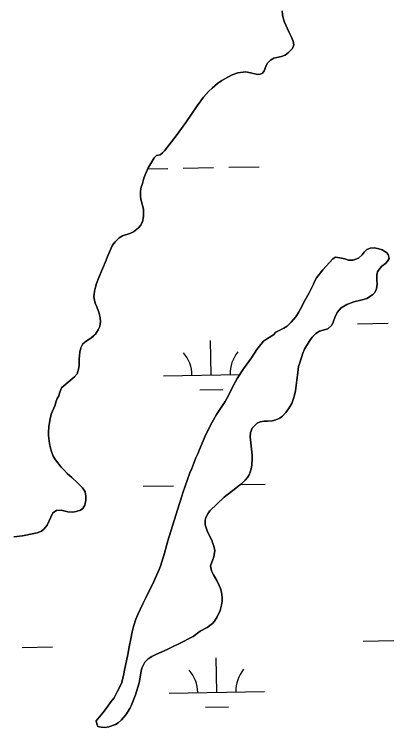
# Model space of a CAD drawing. Extents: x 3957609 to 3995875, y 234277 to 260273.
# Drawn here: x 3988342 to 3988745, y 248310 to 249067 of the extents above; entities that cross this region are included whole.
import ezdxf

# ---------------------------------------------------------------- set-up
doc = ezdxf.new("R2010")
doc.units = 0
for name, color, linetype in [('V-GRID-MAJR', 7, 'Continuous'), ('V-TOPO-SHOR', 7, 'Continuous'), ('V-WETL-SWMP', 7, 'Continuous')]:
    doc.layers.add(name, color=color, linetype=linetype)

msp = doc.modelspace()

# ---------------------------------------------------------------- linework, layer by layer
at = {"layer": 'V-GRID-MAJR'}
for points in [[(3988472.963, 240204.959), (3988414.381, 243232.915), (3988297.143, 249292.685), (3988179.905, 255352.445), (3988121.249, 258384.254)], [(3961703.892, 248787.859), (3967022.571, 248887.277), (3972341.236, 248987.469), (3977659.886, 249088.434), (3982978.522, 249190.173), (3988297.143, 249292.685), (3993615.748, 249395.971), (3993615.749, 249395.971)]]:
    msp.add_spline(points, degree=3, dxfattribs=at)
at = {"layer": 'V-TOPO-SHOR'}
for points in [[(3988623.055, 249070.296), (3988623.249, 249066.155), (3988624.294, 249061.69), (3988625.342, 249058.395), (3988630.395, 249047.545), (3988632.395, 249043.608), (3988634.392, 249038.716), (3988635.332, 249034.677), (3988633.618, 249030.862), (3988629.672, 249026.63), (3988626.051, 249023.78), (3988622.33, 249022.627), (3988617.23, 249021.586), (3988614.359, 249020.642)], [(3988614.359, 249020.642), (3988610.635, 249018.746), (3988607.117, 249015.258), (3988605.935, 249011.971), (3988604.006, 249007.518), (3988602.296, 249004.977), (3988599.318, 249003.609), (3988595.816, 249004.047), (3988589.877, 249005.452), (3988584.89, 249006.322), (3988576.606, 249005.507), (3988570.546, 249003.302), (3988565.971, 249000.985), (3988559.798, 248997.506), (3988555.219, 248994.127), (3988549.572, 248989.371), (3988545.841, 248985.779), (3988540.508, 248979.748), (3988533.891, 248970.962), (3988521.926, 248953.279), (3988514.453, 248943.33), (3988511.889, 248939.412), (3988499.615, 248923.536), (3988497.377, 248921.423), (3988495.034, 248919.52), (3988491.315, 248918.897), (3988488.65, 248916.255), (3988485.122, 248910.431), (3988482.556, 248905.77), (3988479.236, 248898.669), (3988477.946, 248895.065), (3988476.332, 248889.443), (3988475.252, 248885.519), (3988474.495, 248881.489), (3988474.257, 248875.437), (3988474.984, 248871.611), (3988477.391, 248862.684), (3988477.696, 248859.497), (3988477.677, 248854.932), (3988476.485, 248849.31), (3988474.345, 248845.284), (3988472.32, 248842.955), (3988466.995, 248838.73), (3988463.059, 248836.943), (3988455.403, 248834.426), (3988452.104, 248832.421), (3988447.946, 248828.404), (3988445.171, 248824.7), (3988443.459, 248821.628), (3988439.707, 248812.936), (3988438.313, 248809.118), (3988430.594, 248790.783), (3988428.339, 248784.635), (3988427.049, 248780.604), (3988426.078, 248776.68), (3988425.414, 248770.526), (3988426.039, 248767.231), (3988426.981, 248764.148), (3988428.558, 248760.212), (3988431.184, 248753.409), (3988432.119, 248748.52), (3988432.529, 248744.801), (3988431.661, 248739.71), (3988430.157, 248736.001), (3988427.274, 248731.659), (3988424.716, 248729.228), (3988421.306, 248726.586), (3988417.37, 248724.159), (3988414.066, 248721.202), (3988411.713, 248717.176), (3988410.74, 248712.721), (3988410.407, 248709.217), (3988410.179, 248705.291), (3988410.155, 248699.45), (3988409.823, 248696.054), (3988407.885, 248689.8), (3988405.115, 248686.945), (3988394.033, 248677.432), (3988391.688, 248675.212), (3988389.761, 248670.868), (3988388.575, 248666.731), (3988386.971, 248664.083), (3988385.681, 248660.372), (3988384.821, 248657.192), (3988380.854, 248647.759), (3988379.234, 248640.969), (3988378.251, 248634.391), (3988377.911, 248628.872), (3988377.788, 248625.261), (3988378.816, 248616.977), (3988379.963, 248611.876), (3988380.905, 248608.474), (3988382.904, 248603.688), (3988385.224, 248599.858), (3988391.243, 248592.082), (3988394.627, 248588.459), (3988397.588, 248585.579), (3988402.35, 248581.42), (3988408.484, 248575.661), (3988413.558, 248570.332), (3988416.301, 248566.072)], [(3988646.559, 248766.864), (3988651.157, 248774.917), (3988655.653, 248783.815), (3988656.939, 248786.783), (3988659.079, 248790.703), (3988665.587, 248798.852), (3988676.147, 248810.489), (3988679.02, 248812.174), (3988683.477, 248811.625), (3988688.781, 248810.435), (3988692.596, 248809.147), (3988697.376, 248809.233), (3988703.01, 248811.334), (3988706.742, 248814.716), (3988708.876, 248817.468), (3988711.86, 248820.217), (3988715.264, 248821.796), (3988719.724, 248822.097), (3988724.392, 248820.909), (3988727.89, 248819.727), (3988732.34, 248817.267), (3988734.24, 248814.922), (3988735.074, 248810.779), (3988733.577, 248808.131), (3988731.336, 248805.698), (3988727.609, 248802.634), (3988725.369, 248800.412), (3988722.913, 248796.814), (3988722.155, 248793.314), (3988722.239, 248788.11), (3988722.542, 248784.073), (3988721.778, 248778.876), (3988719.958, 248775.167), (3988717.932, 248772.945), (3988714.631, 248770.516), (3988711.757, 248769.041), (3988706.869, 248767.575), (3988697.94, 248765.277), (3988690.921, 248762.649), (3988684.748, 248758.959), (3988680.589, 248754.304), (3988678.232, 248749.006), (3988676.511, 248743.916), (3988674.908, 248740.951), (3988670.857, 248737.037), (3988662.247, 248734.631), (3988658.096, 248732.206), (3988654.26, 248728.399), (3988651.161, 248723.846), (3988646.457, 248715.691), (3988644.741, 248711.662), (3988641.302, 248701.59), (3988640.225, 248697.453), (3988639.244, 248691.406), (3988638.468, 248683.234), (3988636.829, 248672.197), (3988635.961, 248667.53), (3988634.992, 248664.136), (3988632.953, 248658.836), (3988629.532, 248653.223), (3988626.864, 248649.518), (3988623.343, 248645.604), (3988620.361, 248643.28), (3988616.321, 248641.705), (3988612.495, 248640.765), (3988607.609, 248640.253), (3988604, 248640.48), (3988599.961, 248639.646), (3988596.877, 248638.174), (3988593.787, 248635.426), (3988591.653, 248632.992), (3988589.723, 248628.54), (3988589.385, 248623.764), (3988591.538, 248604.751), (3988591.63, 248600.929), (3988591.286, 248594.984), (3988590.741, 248591.588), (3988589.449, 248586.816), (3988588.267, 248583.953), (3988586.559, 248581.414), (3988583.999, 248578.557), (3988580.161, 248574.749), (3988576.86, 248572.003), (3988574.304, 248570.209), (3988562.161, 248560.702), (3988547.027, 248546.219), (3988544.891, 248543.253), (3988542.963, 248539.44), (3988542.208, 248536.364), (3988542.187, 248531.586), (3988543.445, 248527.441), (3988544.706, 248524.25), (3988549.023, 248515.632), (3988550.391, 248512.228), (3988551.44, 248509.252), (3988552.165, 248504.79), (3988551.289, 248498.21), (3988550.322, 248495.348), (3988547.641, 248488.776), (3988549.001, 248483.462), (3988550.893, 248479.206)], [(3988550.893, 248479.206), (3988554.373, 248473.142), (3988556.794, 248468.141), (3988558.162, 248464.737), (3988559.315, 248461.122), (3988560.033, 248455.388), (3988560.017, 248451.46), (3988559.366, 248447.534), (3988557.854, 248441.912), (3988554.854, 248435.129), (3988551.97, 248430.574), (3988549.943, 248428.141), (3988544.299, 248424.129), (3988537.063, 248420.336), (3988529.608, 248414.528), (3988523.97, 248411.79), (3988520.245, 248409.576), (3988503.011, 248401.153), (3988489.822, 248395.261), (3988486.203, 248393.471), (3988482.267, 248391.257), (3988479.066, 248387.661), (3988475.961, 248381.301), (3988475.099, 248378.121), (3988472.819, 248366.025), (3988469.051, 248353.301), (3988464.654, 248341.957), (3988463.261, 248339.096), (3988458.987, 248332.532), (3988454.613, 248327.136), (3988450.883, 248323.966), (3988448.116, 248322.276), (3988441.204, 248319.864), (3988437.274, 248319.243), (3988433.029, 248319.472), (3988429.74, 248320.122), (3988428.476, 248322.995), (3988427.96, 248326.075), (3988434.788, 248334.646), (3988439.591, 248340.466), (3988443.328, 248346.08), (3988446.638, 248350.42), (3988450.275, 248357.199), (3988452.952, 248362.497), (3988454.666, 248366.312), (3988457.04, 248375.434), (3988457.584, 248379.147), (3988460.943, 248395.803), (3988462.356, 248403.866), (3988464.302, 248412.034), (3988465.713, 248419.566), (3988467.222, 248425.186), (3988469.481, 248432.61), (3988471.625, 248437.804), (3988476.979, 248448.718), (3988479.658, 248454.546), (3988488.435, 248472.134), (3988494.008, 248484.854), (3988495.296, 248488.352), (3988499.493, 248501.818), (3988503.048, 248514.864), (3988513.161, 248547.31), (3988517.783, 248561.519), (3988518.647, 248565.126), (3988526.166, 248586.224), (3988528.095, 248590.675), (3988532.494, 248601.699), (3988534.421, 248606.045), (3988536.139, 248610.497), (3988542.998, 248626.396), (3988549.423, 248639.323), (3988554.125, 248647.161), (3988563.099, 248661.032), (3988566.524, 248667.176), (3988570.484, 248675.124), (3988575.727, 248685.081), (3988582.244, 248695.035), (3988590.784, 248706.786), (3988596.449, 248715.47), (3988603.386, 248724.253), (3988607.43, 248726.998), (3988613.712, 248730.899), (3988616.269, 248733.439), (3988624.674, 248737.758), (3988628.187, 248739.865), (3988632.557, 248743.99), (3988634.904, 248746.74), (3988637.147, 248749.81), (3988639.926, 248754.259), (3988641.743, 248757.435), (3988646.559, 248766.864)], [(3988416.301, 248566.072), (3988417.026, 248561.718), (3988416.903, 248557.366), (3988416.139, 248552.164), (3988413.894, 248548.777), (3988411.338, 248546.876), (3988406.98, 248545.514), (3988403.368, 248544.998), (3988398.168, 248545.232), (3988391.061, 248547.065), (3988386.175, 248546.659), (3988382.556, 248544.232), (3988376.557, 248531.303), (3988373.463, 248527.283), (3988370.692, 248524.958), (3988366.014, 248523.384), (3988362.399, 248522.443), (3988350.605, 248520.156), (3988341.682, 248519.023)]]:
    msp.add_lwpolyline(points, dxfattribs=at)
at = {"layer": 'V-WETL-SWMP'}
for p, q in [((3988482.139, 248904.879), (3988502.996, 248905.258)), ((3988518.993, 248905.549), (3988550.988, 248906.131)), ((3988566.985, 248906.422), (3988598.98, 248907.003)), ((3988701.99, 248742.348), (3988733.985, 248742.93)), ((3988548.346, 248688.804), (3988547.692, 248724.798)), ((3988498.355, 248687.895), (3988578.523, 248689.352)), ((3988536.629, 248673.157), (3988560.625, 248673.593)), ((3988477.049, 248572.056), (3988509.044, 248572.638)), ((3988579.155, 248573.913), (3988605.028, 248574.383)), ((3988350.189, 248403.221), (3988382.184, 248403.803)), ((3988708.038, 248409.728), (3988740.033, 248410.31)), ((3988554.394, 248356.184), (3988553.74, 248392.178)), ((3988504.403, 248355.275), (3988604.386, 248357.093)), ((3988542.677, 248340.537), (3988566.673, 248340.973))]:
    msp.add_line(p, q, dxfattribs=at)
for points in [[(3988430.158, 248736), (3988431.66, 248739.709), (3988432.53, 248744.802), (3988432.12, 248748.52), (3988431.184, 248753.408), (3988428.558, 248760.213), (3988426.981, 248764.148), (3988426.038, 248767.231), (3988425.415, 248770.525), (3988426.077, 248776.68), (3988427.048, 248780.605), (3988428.339, 248784.634), (3988430.593, 248790.783), (3988438.313, 248809.119), (3988439.708, 248812.936), (3988443.46, 248821.627), (3988445.171, 248824.699), (3988447.947, 248828.404), (3988452.104, 248832.421), (3988455.403, 248834.425), (3988463.058, 248836.942), (3988466.994, 248838.731), (3988472.319, 248842.956), (3988474.346, 248845.284), (3988476.486, 248849.31), (3988477.677, 248854.932), (3988477.695, 248859.497), (3988477.39, 248862.684), (3988474.984, 248871.612), (3988474.257, 248875.437), (3988474.494, 248881.488), (3988475.253, 248885.519), (3988476.331, 248889.443), (3988477.946, 248895.064), (3988479.235, 248898.669), (3988482.555, 248905.769), (3988485.122, 248910.43), (3988488.65, 248916.255), (3988491.315, 248918.898), (3988495.034, 248919.52), (3988497.377, 248921.422), (3988499.615, 248923.536), (3988511.89, 248939.412), (3988514.454, 248943.33), (3988521.926, 248953.28), (3988533.89, 248970.962), (3988540.508, 248979.748), (3988545.841, 248985.778), (3988549.572, 248989.372), (3988555.219, 248994.127), (3988559.798, 248997.506), (3988565.97, 249000.985), (3988570.545, 249003.302), (3988576.606, 249005.507), (3988584.89, 249006.322), (3988589.877, 249005.453), (3988595.817, 249004.048), (3988599.319, 249003.609), (3988602.297, 249004.977), (3988604.006, 249007.519), (3988605.936, 249011.97), (3988607.117, 249015.257), (3988610.635, 249018.746), (3988614.359, 249020.642), (3988617.229, 249021.586), (3988622.33, 249022.627), (3988626.05, 249023.779), (3988629.672, 249026.631), (3988633.618, 249030.862), (3988635.332, 249034.677), (3988634.393, 249038.716), (3988632.395, 249043.608), (3988630.394, 249047.544), (3988625.342, 249058.395), (3988624.294, 249061.69), (3988623.25, 249066.154), (3988623.055, 249070.295)], [(3988542.208, 248536.364), (3988542.963, 248539.44), (3988544.89, 248543.254), (3988547.026, 248546.218), (3988562.161, 248560.702), (3988574.303, 248570.208), (3988576.859, 248572.003), (3988580.162, 248574.75), (3988583.999, 248578.556), (3988586.559, 248581.413), (3988588.268, 248583.954), (3988589.448, 248586.816), (3988590.741, 248591.588), (3988591.286, 248594.984), (3988591.629, 248600.928), (3988591.538, 248604.751), (3988589.386, 248623.764), (3988589.724, 248628.541), (3988591.653, 248632.992), (3988593.786, 248635.425), (3988596.877, 248638.173), (3988599.962, 248639.647), (3988604, 248640.48), (3988607.608, 248640.253), (3988612.495, 248640.764), (3988616.321, 248641.704), (3988620.362, 248643.28), (3988623.344, 248645.604), (3988626.864, 248649.518), (3988629.533, 248653.223), (3988632.953, 248658.836), (3988634.992, 248664.137), (3988635.962, 248667.53), (3988636.83, 248672.198), (3988638.467, 248683.234), (3988639.244, 248691.406), (3988640.224, 248697.454), (3988641.303, 248701.59), (3988644.741, 248711.663), (3988646.456, 248715.69), (3988651.161, 248723.846), (3988654.259, 248728.399), (3988658.096, 248732.206), (3988662.247, 248734.631), (3988670.857, 248737.038), (3988674.907, 248740.95), (3988676.512, 248743.916), (3988678.232, 248749.005), (3988680.589, 248754.304), (3988684.749, 248758.959), (3988690.922, 248762.65), (3988697.94, 248765.276), (3988706.868, 248767.575), (3988711.758, 248769.042), (3988714.63, 248770.516), (3988717.932, 248772.945), (3988719.958, 248775.166), (3988721.778, 248778.875), (3988722.542, 248784.074), (3988722.24, 248788.11), (3988722.155, 248793.313), (3988722.913, 248796.814), (3988725.369, 248800.413), (3988727.608, 248802.634), (3988731.337, 248805.698), (3988733.576, 248808.131), (3988735.073, 248810.779), (3988734.241, 248814.923), (3988732.339, 248817.267), (3988727.89, 248819.727), (3988724.391, 248820.909), (3988719.724, 248822.096), (3988715.264, 248821.795), (3988711.86, 248820.217), (3988708.876, 248817.468), (3988706.741, 248814.716), (3988703.011, 248811.334), (3988697.376, 248809.234), (3988692.597, 248809.147), (3988688.78, 248810.436), (3988683.477, 248811.626), (3988679.02, 248812.175), (3988676.146, 248810.488), (3988665.588, 248798.852), (3988659.078, 248790.703), (3988656.938, 248786.783), (3988655.652, 248783.816), (3988651.157, 248774.916), (3988646.559, 248766.865), (3988641.742, 248757.435), (3988639.925, 248754.258)], [(3988639.925, 248754.258), (3988637.146, 248749.81), (3988634.904, 248746.74), (3988632.557, 248743.989), (3988628.187, 248739.866), (3988624.675, 248737.757), (3988616.269, 248733.438), (3988613.711, 248730.9), (3988607.431, 248726.997), (3988603.385, 248724.253), (3988596.448, 248715.469), (3988590.785, 248706.786), (3988582.244, 248695.035), (3988575.727, 248685.082), (3988570.484, 248675.123), (3988566.523, 248667.176), (3988563.1, 248661.032), (3988554.125, 248647.16), (3988549.422, 248639.322), (3988542.999, 248626.395), (3988536.139, 248610.497), (3988534.422, 248606.045), (3988532.493, 248601.7), (3988528.095, 248590.675), (3988526.166, 248586.224), (3988518.648, 248565.126), (3988517.784, 248561.52), (3988513.161, 248547.311), (3988503.048, 248514.864), (3988499.492, 248501.819), (3988495.296, 248488.352), (3988494.008, 248484.854), (3988488.435, 248472.135), (3988479.657, 248454.546), (3988476.979, 248448.718), (3988471.626, 248437.804), (3988469.481, 248432.61), (3988467.222, 248425.187), (3988465.712, 248419.566), (3988464.301, 248412.034), (3988462.357, 248403.866), (3988460.944, 248395.803), (3988457.585, 248379.147), (3988457.039, 248375.433), (3988454.666, 248366.312), (3988452.951, 248362.497), (3988450.276, 248357.199), (3988446.638, 248350.419), (3988443.329, 248346.079), (3988439.59, 248340.467), (3988434.789, 248334.647), (3988427.959, 248326.075), (3988428.477, 248322.994), (3988429.739, 248320.122), (3988433.028, 248319.472), (3988437.274, 248319.242), (3988441.205, 248319.863), (3988448.116, 248322.277), (3988450.884, 248323.965), (3988454.612, 248327.135), (3988458.988, 248332.532), (3988463.261, 248339.097), (3988464.653, 248341.958), (3988469.052, 248353.301), (3988472.82, 248366.026), (3988475.099, 248378.12), (3988475.961, 248381.302), (3988479.066, 248387.66), (3988482.266, 248391.257), (3988486.204, 248393.47), (3988489.821, 248395.261), (3988503.01, 248401.153), (3988520.245, 248409.576), (3988523.97, 248411.791), (3988529.608, 248414.528), (3988537.064, 248420.337), (3988544.299, 248424.13), (3988549.942, 248428.142), (3988551.97, 248430.575), (3988554.855, 248435.129), (3988557.855, 248441.912), (3988559.365, 248447.533), (3988560.018, 248451.459), (3988560.034, 248455.387), (3988559.314, 248461.123), (3988558.161, 248464.738), (3988556.794, 248468.141), (3988554.372, 248473.141), (3988550.893, 248479.207), (3988549, 248483.462), (3988547.641, 248488.776), (3988550.322, 248495.348), (3988551.289, 248498.21), (3988552.166, 248504.79), (3988551.44, 248509.252), (3988550.391, 248512.229), (3988549.024, 248515.632), (3988544.706, 248524.25), (3988543.445, 248527.44), (3988542.188, 248531.586), (3988542.208, 248536.364)], [(3988341.682, 248519.024), (3988350.605, 248520.156), (3988362.4, 248522.444), (3988366.014, 248523.384), (3988370.692, 248524.958), (3988373.462, 248527.282), (3988376.557, 248531.304), (3988382.555, 248544.233), (3988386.175, 248546.66), (3988391.061, 248547.065), (3988398.167, 248545.231), (3988403.368, 248544.998), (3988406.98, 248545.514), (3988411.339, 248546.876), (3988413.895, 248548.777), (3988416.138, 248552.165), (3988416.902, 248557.365), (3988417.026, 248561.717), (3988416.301, 248566.073), (3988413.558, 248570.331), (3988408.483, 248575.661), (3988402.349, 248581.419), (3988397.588, 248585.579), (3988394.627, 248588.458), (3988391.244, 248592.082), (3988385.224, 248599.857), (3988382.903, 248603.688), (3988380.906, 248608.474), (3988379.964, 248611.876), (3988378.817, 248616.977), (3988377.789, 248625.262), (3988377.91, 248628.872), (3988378.251, 248634.391), (3988379.233, 248640.97), (3988380.853, 248647.758), (3988384.82, 248657.192), (3988385.682, 248660.373), (3988386.972, 248664.084), (3988388.575, 248666.732), (3988389.76, 248670.868), (3988391.688, 248675.213), (3988394.033, 248677.433), (3988405.114, 248686.944), (3988407.886, 248689.799), (3988409.823, 248696.055), (3988410.155, 248699.451), (3988410.179, 248705.291), (3988410.407, 248709.218), (3988410.74, 248712.721), (3988411.714, 248717.176), (3988414.066, 248721.201), (3988417.369, 248724.16), (3988421.307, 248726.586), (3988424.716, 248729.227), (3988427.274, 248731.658), (3988430.158, 248736)]]:
    msp.add_lwpolyline(points, dxfattribs=at)
for centre, start, end in [((3988493.104, 248688.274), 0.269879, 41.813537), ((3988603.571, 248690.283), 140.269876, 181.813534), ((3988499.152, 248355.654), 0.269879, 41.813537), ((3988609.62, 248357.663), 140.269876, 181.813534)]:
    msp.add_arc(centre, 35.246, start, end, dxfattribs=at)

doc.saveas('drawing.dxf')
